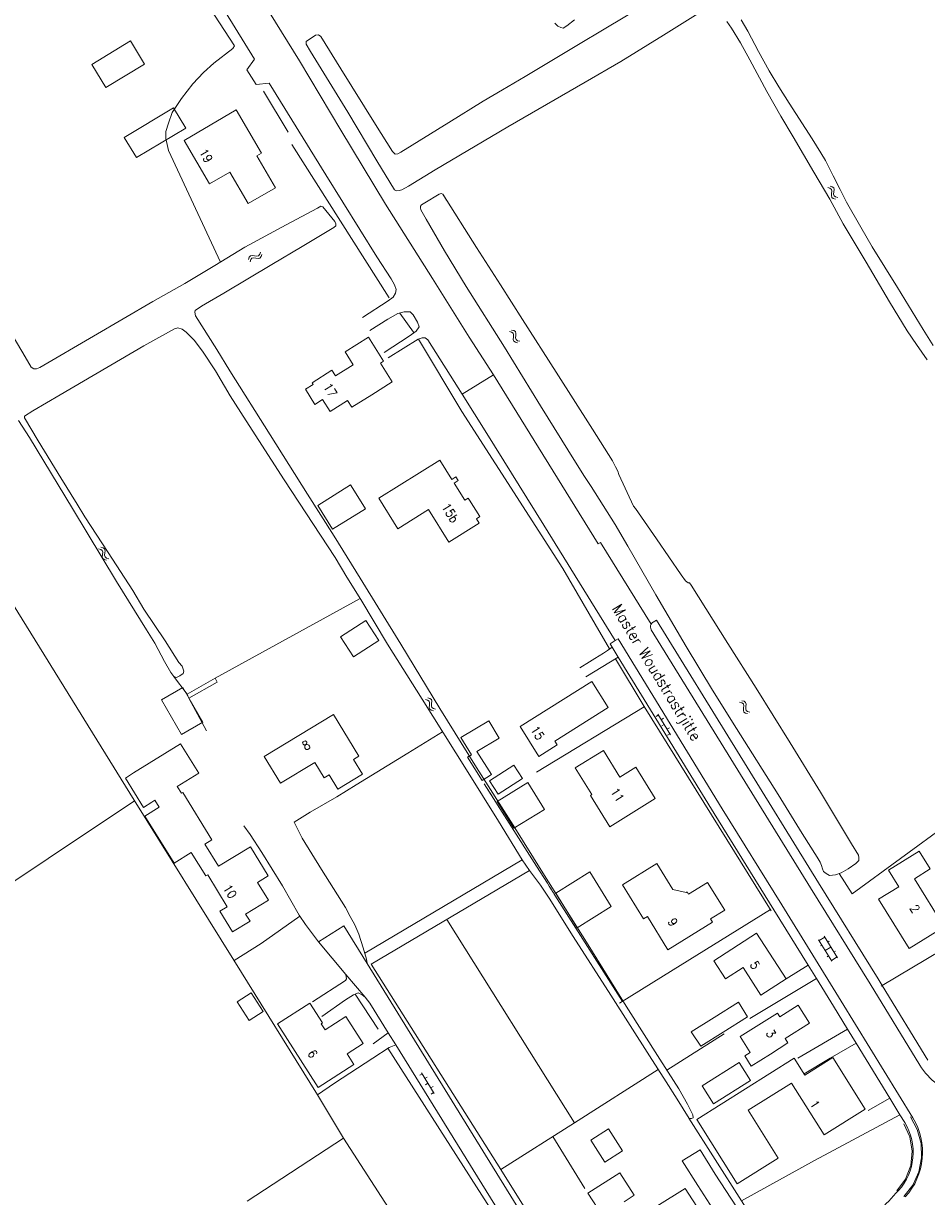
# Model space of a CAD drawing. Header units: metres. Extents: x 189705 to 199106, y 581686 to 588448.
# Tile 368 of 555: x 195142 to 195305, y 587607 to 587820. Entities that reach past the tile are written whole.
import ezdxf

# ---------------------------------------------------------------- set-up
doc = ezdxf.new("R2010")
doc.units = ezdxf.units.M
doc.layers.add('B-WA-OG-GBKN-G', color=7, linetype='Continuous', lineweight=18)
doc.styles.add('Style-STANDARD', font='STANDARD.shx')

msp = doc.modelspace()

# ---------------------------------------------------------------- linework, layer by layer
at = {"layer": 'B-WA-OG-GBKN-G'}
for p, q in [((195287.629, 587789.836), (195287.236, 587789.949)), ((195288.044, 587790.109), (195287.651, 587790.222)), ((195288.312, 587789.905), (195288.044, 587790.109)), ((195287.896, 587789.63), (195287.629, 587789.836)), ((195287.88, 587788.502), (195287.929, 587788.906)), ((195287.966, 587788.174), (195287.88, 587788.502)), ((195287.976, 587789.311), (195287.896, 587789.63)), ((195287.929, 587788.906), (195287.976, 587789.311)), ((195288.227, 587787.977), (195287.966, 587788.174)), ((195288.619, 587787.866), (195288.227, 587787.977)), ((195288.299, 587788.768), (195288.343, 587789.181)), ((195288.382, 587788.453), (195288.299, 587788.768)), ((195288.393, 587789.586), (195288.312, 587789.905)), ((195288.343, 587789.181), (195288.393, 587789.586)), ((195288.643, 587788.253), (195288.382, 587788.453)), ((195289.034, 587788.139), (195288.643, 587788.253)), ((195182.389, 587776.969), (195182.514, 587777.357)), ((195182.514, 587777.357), (195182.721, 587777.611)), ((195182.721, 587777.611), (195183.052, 587777.684)), ((195182.775, 587776.931), (195182.984, 587777.185)), ((195182.984, 587777.185), (195183.302, 587777.256)), ((195183.052, 587777.684), (195183.453, 587777.621)), ((195183.302, 587777.256), (195183.713, 587777.197)), ((195183.453, 587777.621), (195183.857, 587777.558)), ((195183.713, 587777.197), (195184.115, 587777.132)), ((195183.857, 587777.558), (195184.179, 587777.626)), ((195184.115, 587777.132), (195184.437, 587777.2)), ((195184.179, 587777.626), (195184.394, 587777.885)), ((195184.394, 587777.885), (195184.522, 587778.273)), ((195184.437, 587777.2), (195184.652, 587777.46)), ((195184.652, 587777.46), (195184.779, 587777.849)), ((195182.646, 587776.545), (195182.775, 587776.931)), ((195230, 587763.787), (195229.603, 587763.883)), ((195230.275, 587763.592), (195230, 587763.787)), ((195230.403, 587764.077), (195230.006, 587764.173)), ((195230.369, 587763.277), (195230.275, 587763.592)), ((195230.306, 587762.464), (195230.338, 587762.87)), ((195230.405, 587762.14), (195230.306, 587762.464)), ((195230.338, 587762.87), (195230.369, 587763.277)), ((195230.68, 587763.884), (195230.403, 587764.077)), ((195230.773, 587763.568), (195230.68, 587763.884)), ((195230.714, 587762.748), (195230.74, 587763.162)), ((195230.81, 587762.436), (195230.714, 587762.748)), ((195230.74, 587763.162), (195230.773, 587763.568)), ((195231.078, 587762.247), (195230.81, 587762.436)), ((195230.675, 587761.954), (195230.405, 587762.14)), ((195231.071, 587761.86), (195230.675, 587761.954)), ((195231.474, 587762.15), (195231.078, 587762.247)), ((195155.635, 587724.474), (195155.24, 587724.581)), ((195155.904, 587724.272), (195155.635, 587724.474)), ((195156.046, 587724.752), (195155.651, 587724.86)), ((195155.988, 587723.954), (195155.904, 587724.272)), ((195156.317, 587724.552), (195156.046, 587724.752)), ((195156.401, 587724.234), (195156.317, 587724.552)), ((195156.356, 587723.828), (195156.401, 587724.234)), ((195155.903, 587723.143), (195155.946, 587723.548)), ((195155.993, 587722.816), (195155.903, 587723.143)), ((195155.946, 587723.548), (195155.988, 587723.954)), ((195156.257, 587722.623), (195155.993, 587722.816)), ((195156.65, 587722.517), (195156.257, 587722.623)), ((195156.319, 587723.415), (195156.356, 587723.828)), ((195156.406, 587723.101), (195156.319, 587723.415)), ((195156.669, 587722.905), (195156.406, 587723.101)), ((195157.062, 587722.796), (195156.669, 587722.905)), ((195214.794, 587697.214), (195214.398, 587697.315)), ((195215.066, 587697.016), (195214.794, 587697.214)), ((195215.2, 587697.499), (195214.804, 587697.6)), ((195215.156, 587696.7), (195215.066, 587697.016)), ((195215.121, 587696.293), (195215.156, 587696.7)), ((195215.474, 587697.303), (195215.2, 587697.499)), ((195215.564, 587696.986), (195215.474, 587697.303)), ((195215.495, 587696.166), (195215.526, 587696.58)), ((195215.526, 587696.58), (195215.564, 587696.986)), ((195271.68, 587696.694), (195271.284, 587696.798)), ((195271.951, 587696.495), (195271.68, 587696.694)), ((195272.088, 587696.978), (195271.692, 587697.081)), ((195272.039, 587696.178), (195271.951, 587696.495)), ((195272.361, 587696.78), (195272.088, 587696.978)), ((195272.449, 587696.462), (195272.361, 587696.78)), ((195215.084, 587695.887), (195215.121, 587696.293)), ((195215.18, 587695.562), (195215.084, 587695.887)), ((195215.447, 587695.373), (195215.18, 587695.562)), ((195215.842, 587695.274), (195215.447, 587695.373)), ((195215.587, 587695.853), (195215.495, 587696.166)), ((195215.854, 587695.662), (195215.587, 587695.853)), ((195216.248, 587695.56), (195215.854, 587695.662)), ((195256.141, 587694.249), (195256.569, 587694.509)), ((195258.748, 587690.919), (195256.465, 587694.68)), ((195271.963, 587695.367), (195272.001, 587695.772)), ((195272.056, 587695.041), (195271.963, 587695.367)), ((195272.001, 587695.772), (195272.039, 587696.178)), ((195272.322, 587694.851), (195272.056, 587695.041)), ((195272.716, 587694.749), (195272.322, 587694.851)), ((195272.375, 587695.643), (195272.408, 587696.056)), ((195272.465, 587695.33), (195272.375, 587695.643)), ((195272.408, 587696.056), (195272.449, 587696.462)), ((195272.731, 587695.136), (195272.465, 587695.33)), ((195273.125, 587695.032), (195272.731, 587695.136)), ((195257.088, 587693.654), (195257.515, 587693.914)), ((195257.179, 587692.54), (195257.606, 587692.799)), ((195258.125, 587691.944), (195258.553, 587692.204)), ((195258.217, 587690.83), (195258.644, 587691.09)), ((195285.675, 587653.67), (195286.696, 587654.301)), ((195289.011, 587650.56), (195286.591, 587654.471)), ((195287.991, 587649.928), (195285.57, 587653.84)), ((195285.92, 587652.704), (195286.175, 587652.862)), ((195286.78, 587651.884), (195287.801, 587652.515)), ((195287.248, 587653.408), (195287.503, 587653.566)), ((195287.129, 587650.75), (195287.384, 587650.908)), ((195287.885, 587650.098), (195288.906, 587650.73)), ((195288.352, 587651.624), (195288.607, 587651.782)), ((195213.359, 587629.299), (195213.784, 587629.562)), ((195215.992, 587625.99), (195213.679, 587629.732)), ((195214.31, 587628.712), (195214.735, 587628.974)), ((195214.41, 587627.598), (195214.835, 587627.861)), ((195215.361, 587627.01), (195215.786, 587627.273)), ((195215.462, 587625.897), (195215.887, 587626.16))]:
    msp.add_line(p, q, dxfattribs=at)
at = {"layer": 'B-WA-OG-GBKN-G', "flags": 128}
for points in [[(195166.483, 587868.586), (195165.413, 587867.698), (195164.647, 587866.748), (195163.943, 587865.553), (195163.484, 587864.327), (195163.147, 587862.979), (195163.269, 587860.834), (195163.513, 587859.464), (195164.034, 587857.962), (195166.083, 587854.048), (195169.502, 587848.368), (195175.527, 587838.696), (195185.066, 587823.402), (195191.581, 587812.882), (195199.099, 587800.349), (195207.173, 587786.983), (195215.672, 587773.492), (195222.335, 587762.878), (195226.717, 587756.093)], [(195177.326, 587776.483), (195167.879, 587796.69), (195167.389, 587798.848), (195167.389, 587800.123), (195167.879, 587801.594), (195168.565, 587803.555), (195170.23, 587806.105), (195172.288, 587808.752), (195174.247, 587810.812), (195176.109, 587812.479), (195179.528, 587815.114), (195179.822, 587815.604), (195176.205, 587821.181), (195171.717, 587824.461), (195155.16, 587851.331), (195153.592, 587852.9), (195151.926, 587853.978), (195150.153, 587854.497)], [(195183.43, 587813.182), (195157.962, 587854.525), (195158.273, 587854.747)], [(195296.401, 587847.571), (195287.461, 587842.17), (195281.007, 587838.302), (195275.457, 587834.987), (195272.565, 587833.452), (195260.541, 587826.748), (195254.983, 587823.501), (195247.386, 587819.011), (195241.476, 587815.462), (195232.468, 587810.067), (195228.343, 587807.626), (195224.864, 587805.6)], [(195224.864, 587805.6), (195218.626, 587801.749), (195209.968, 587796.351), (195209.415, 587796.049), (195208.937, 587795.999), (195208.434, 587796.477), (195205.341, 587801.386), (195199.092, 587811.432), (195195.433, 587817.328), (195195.055, 587817.605), (195194.527, 587817.555), (195192.792, 587816.422), (195192.792, 587815.919), (195193.597, 587814.61), (195200.328, 587803.632), (195205.576, 587794.814), (195208.789, 587789.565), (195209.142, 587789.389), (195209.67, 587789.414), (195210.097, 587789.54), (195211.355, 587790.22), (195216.158, 587793.165), (195229.314, 587800.977), (195243.303, 587809.018), (195249.771, 587812.781), (195257.492, 587817.563), (195265.243, 587822.353)], [(195241.38, 587820.291), (195239.971, 587819.233), (195239.341, 587818.805), (195238.888, 587818.905), (195238.36, 587819.182), (195237.806, 587819.737)], [(195268.961, 587819.989), (195269.792, 587818.806), (195271.452, 587816.137), (195273.138, 587813.065)], [(195306.295, 587761.365), (195304.483, 587764.286), (195299.86, 587771.844), (195295.29, 587779.202), (195293.227, 587782.803), (195290.645, 587787.294), (195289.463, 587789.586), (195288.23, 587792.053), (195286.828, 587794.829), (195285.998, 587796.214), (195284.413, 587798.757), (195280.269, 587805.239), (195278.382, 587808.185), (195276.63, 587811.091), (195274.718, 587814.591), (195272.735, 587818.252), (195271.578, 587820.342)], [(195156.556, 587808.058), (195154.005, 587812.254), (195160.979, 587816.494), (195163.53, 587812.298), (195156.556, 587808.058)], [(195203.034, 587766.469), (195207.651, 587769.476), (195208.53, 587770.099), (195208.97, 587770.833), (195209.116, 587771.529), (195208.823, 587772.373), (195208.2, 587773.436), (195205.599, 587777.397), (195196.379, 587792.285), (195186.137, 587808.863), (195183.755, 587808.607), (195182.037, 587811.276), (195183.43, 587813.182)], [(195273.138, 587813.065), (195276.201, 587807.364), (195278.762, 587802.868)], [(195185.076, 587807.38), (195189.568, 587799.994)], [(195162.094, 587795.37), (195159.877, 587799.049), (195168.781, 587804.416), (195170.999, 587800.737), (195162.094, 587795.37)], [(195184.71, 587796.189), (195180.144, 587804.009), (195170.703, 587798.497), (195175.304, 587790.616), (195178.966, 587792.754), (195182.295, 587787.051), (195187.229, 587789.931), (195183.864, 587795.695), (195184.71, 587796.189)], [(195278.762, 587802.868), (195280.951, 587799.142), (195284.69, 587792.769), (195287.583, 587787.833), (195289.992, 587783.417), (195294.186, 587776.435), (195298.432, 587769.297), (195301.616, 587764.028), (195303.302, 587761.561), (195305.214, 587758.791)], [(195190.21, 587797.746), (195207.856, 587770.022)], [(195244.427, 587735.84), (195243.194, 587737.653), (195241.583, 587740.272), (195235.256, 587750.438), (195228.7, 587761.044), (195221.791, 587772.079), (195217.857, 587778.496), (195214.561, 587784.213), (195213.579, 587785.925), (195213.479, 587786.303), (195213.479, 587786.58), (195213.68, 587786.807), (195214.31, 587787.203), (195216.877, 587788.74), (195217.229, 587788.866), (195217.531, 587788.765), (195218.235, 587787.678)], [(195217.557, 587788.754), (195223.64, 587779.099), (195227.96, 587772.334), (195231.953, 587766.102), (195238.083, 587756.577), (195244.613, 587746.222), (195248.252, 587740.524), (195248.83, 587739.441), (195249.233, 587738.66), (195249.434, 587738.056)], [(195261.822, 587624.047), (195260.261, 587626.821), (195256.853, 587632.208), (195250.751, 587641.813), (195243.85, 587652.886), (195235.645, 587665.929), (195230.271, 587674.552), (195223.657, 587685.017), (195216.977, 587695.705), (195209.919, 587707.318), (195202.573, 587719.249), (195197.906, 587726.868), (195193.033, 587734.455), (195186.292, 587745.236), (195179.013, 587756.78), (195176.625, 587760.67), (195172.779, 587766.77), (195172.683, 587767.408), (195172.715, 587767.727), (195173.862, 587768.523), (195177.875, 587770.851), (195186.617, 587776.026), (195192.095, 587779.309), (195197.84, 587782.707), (195198.159, 587783.025), (195198.191, 587783.408), (195197.999, 587783.791), (195195.834, 587786.5), (195195.483, 587786.596), (195194.846, 587786.245), (195189.177, 587783.185), (195181.714, 587779.18), (195176.267, 587775.832), (195170.838, 587772.625), (195165.041, 587769.31), (195154.323, 587763.075), (195144.566, 587757.416), (195143.96, 587757.161), (195143.514, 587757.161), (195143.005, 587757.447), (195141.922, 587759.296), (195136.74, 587768.013)], [(195206.938, 587760.112), (195211.445, 587763.082), (195212.691, 587763.999), (195213.24, 587764.732), (195212.947, 587765.612), (195212.178, 587766.933), (195211.628, 587767.446), (195210.566, 587767.483), (195209.393, 587767.189), (195207.598, 587766.126), (195204.337, 587764.109)], [(195209.753, 587767.205), (195212.213, 587763.779)], [(195168.326, 587702.178), (195168.868, 587701.445), (195169.313, 587701.318), (195169.95, 587701.573), (195170.524, 587702.019), (195170.683, 587702.433), (195170.365, 587703.358), (195169.759, 587703.995), (195167.275, 587707.948), (195163.428, 587713.672), (195161.453, 587717.051), (195156.972, 587723.921), (195152.745, 587730.37), (195151.376, 587732.665), (195148.382, 587737.447), (195144.309, 587744.122), (195141.803, 587748.281), (195141.803, 587748.6), (195143.3, 587749.556), (195148.301, 587752.425), (195163.439, 587761.302), (195168.993, 587764.379), (195169.566, 587764.57), (195170.331, 587764.347), (195171.095, 587763.805), (195172.554, 587762.347), (195174.051, 587760.371), (195176.408, 587756.769), (195179.076, 587752.291), (195181.943, 587747.764), (195188.809, 587737.074), (195198.06, 587723.011), (195200.155, 587719.43), (195202.703, 587715.381), (195207.535, 587707.338), (195213.834, 587697.343), (195221.849, 587684.551), (195227.637, 587675.263), (195231.922, 587668.276), (195233.228, 587666.363), (195235.235, 587663.717), (195236.796, 587661.358), (195241.149, 587654.427), (195247.955, 587643.802), (195254.946, 587632.803), (195257.999, 587628.096), (195259.942, 587624.972), (195262.14, 587621.497), (195262.554, 587621.465), (195262.873, 587621.593)], [(195204.704, 587752.468), (195208.398, 587754.801), (195206.251, 587758.201), (195206.816, 587758.559), (195204.08, 587762.885), (195199.852, 587760.211), (195201.31, 587757.906), (195198.107, 587755.88), (195197.465, 587756.896), (195193.866, 587754.622), (195194.055, 587754.322)], [(195221.024, 587752.566), (195214.852, 587762.422), (195214.34, 587762.789), (195213.79, 587762.752), (195213.057, 587762.495), (195207.671, 587759.158)], [(195213.129, 587762.52), (195221.018, 587749.418)], [(195255.255, 587710.921), (195246.094, 587725.727), (195245.669, 587725.464), (195226.717, 587756.093), (195221.024, 587752.566), (195225.499, 587745.461), (195235.814, 587728.849), (195248.773, 587707.981)], [(195195.776, 587751.6), (195194.373, 587750.726), (195192.67, 587753.459), (195194.055, 587754.322)], [(195200.293, 587751.4), (195201.084, 587750.2), (195204.704, 587752.468)], [(195195.776, 587751.6), (195197.155, 587749.417), (195200.293, 587751.4)], [(195140.73, 587747.812), (195142.705, 587744.751), (195150.487, 587731.886), (195158.467, 587718.687), (195163.903, 587709.916), (195165.4, 587707.493), (195167.184, 587704.178), (195168.326, 587702.178)], [(195221.018, 587749.418), (195239.248, 587720.995), (195247.71, 587706.456)], [(195199.539, 587617.93), (195194.87, 587625.771), (195179.708, 587650.151), (195161.66, 587679.087), (195124.186, 587739.516)], [(195219.195, 587737.125), (195216.997, 587740.635), (195205.98, 587733.733), (195209.43, 587728.225), (195214.93, 587731.67), (195218.615, 587725.789), (195224.132, 587729.23), (195223.66, 587730.017), (195224.248, 587730.398), (195222.391, 587733.37), (195222.158, 587733.742), (195221.556, 587733.366), (195219.605, 587736.472), (195220.333, 587736.929), (195219.923, 587737.582), (195219.195, 587737.125)], [(195249.434, 587738.056), (195252.069, 587732.271)], [(195203.37, 587732.098), (195203.534, 587731.836), (195197.602, 587728.12), (195194.895, 587732.442), (195200.827, 587736.158), (195203.37, 587732.098)], [(195244.427, 587735.84), (195248.772, 587728.972)], [(195291.539, 587671.17), (195285.936, 587680.55), (195280.408, 587689.448), (195274.278, 587699.347), (195269.153, 587707.464), (195262.495, 587718.02), (195262.218, 587718.398), (195261.966, 587718.398), (195261.488, 587718.801), (195260.683, 587719.859), (195256.212, 587726.392), (195252.421, 587731.868), (195252.069, 587732.271)], [(195248.772, 587728.972), (195251.012, 587725.043), (195256.114, 587716.222), (195261.593, 587706.871), (195266.393, 587698.978), (195270.713, 587692.044), (195278.226, 587680.129), (195282.621, 587673.069), (195285.308, 587668.801), (195285.862, 587667.895), (195286.113, 587667.24), (195286.264, 587666.636), (195286.466, 587666.207), (195286.969, 587665.83), (195287.522, 587665.477), (195288.655, 587665.553), (195289.661, 587665.956), (195290.919, 587666.686), (195292.303, 587667.643), (195292.832, 587668.147), (195292.832, 587668.701), (195292.807, 587669.154), (195291.539, 587671.17)], [(195176.304, 587701.142), (195202.592, 587715.558)], [(195201.347, 587705.018), (195199.027, 587708.655), (195203.636, 587711.595), (195205.956, 587707.959), (195201.347, 587705.018)], [(195255.609, 587711.297), (195256.206, 587711.666), (195285.555, 587664.115), (195296.355, 587646.749), (195297.096, 587645.536)], [(195255.285, 587709.921), (195284.11, 587663.22), (195294.908, 587645.857), (195303.899, 587631.149)], [(195248.773, 587707.981), (195247.816, 587707.394), (195248.178, 587706.804)], [(195302.621, 587621.622), (195289.688, 587642.725), (195278.892, 587660.154), (195268.139, 587677.541), (195249.265, 587708.283), (195248.773, 587707.981)], [(195242.347, 587703.021), (195244.103, 587704.103), (195245.048, 587704.752), (195246.642, 587705.698), (195247.345, 587706.185), (195248.178, 587706.804)], [(195249.292, 587704.991), (195243.408, 587701.411)], [(195248.178, 587706.804), (195249.292, 587704.991)], [(195249.292, 587704.991), (195266.692, 587676.649), (195277.447, 587659.26), (195283.657, 587649.233)], [(195248.781, 587704.681), (195253.977, 587696.026)], [(195171.247, 587698.273), (195168.817, 587701.513)], [(195176.304, 587701.142), (195176.691, 587700.464), (195171.551, 587697.573), (195171.247, 587698.273), (195176.304, 587701.142)], [(195170.472, 587699.458), (195174.094, 587693.198), (195170.258, 587690.979), (195166.636, 587697.239), (195170.472, 587699.458)], [(195231.565, 587692.394), (195244.516, 587700.55), (195247.473, 587695.854), (195237.841, 587689.789), (195238.276, 587689.098), (195234.955, 587687.008), (195231.565, 587692.394)], [(195174.786, 587691.641), (195171.551, 587697.573)], [(195197.742, 587694.6), (195185.197, 587686.985), (195188.132, 587682.15), (195194.362, 587685.932), (195196.068, 587683.121), (195196.954, 587683.659), (195198.515, 587681.088), (195202.999, 587683.811), (195201.392, 587686.458), (195202.336, 587687.031), (195197.742, 587694.6)], [(195254.009, 587695.974), (195234.515, 587684.181)], [(195253.977, 587696.026), (195277.015, 587659.062)], [(195222.718, 587687.292), (195220.832, 587690.447), (195225.87, 587693.459), (195227.756, 587690.305), (195223.728, 587687.896)], [(195217.515, 587691.469), (195211.221, 587687.625), (195201.859, 587681.852), (195198.338, 587679.702), (195193.556, 587676.917), (195190.611, 587675.133), (195192.066, 587672.223), (195195.605, 587666.517), (195199.918, 587659.667), (195200.782, 587658.017), (195201.593, 587656.53), (195202.346, 587654.863), (195203.127, 587652.358), (195203.721, 587650.303), (195203.843, 587649.506)], [(195170.229, 587680.335), (195169.459, 587681.572), (195173.364, 587684.003), (195170.061, 587689.309), (195161.572, 587684.023)], [(195252.484, 587685.036), (195249.611, 587683.255), (195246.618, 587688.082), (195241.519, 587684.921), (195244.507, 587680.102), (195244.269, 587679.954), (195247.784, 587674.285), (195256.002, 587679.381), (195252.484, 587685.036)], [(195222.718, 587687.292), (195222.032, 587686.85), (195224.683, 587682.667), (195226.338, 587683.717), (195223.728, 587687.896)], [(195164.875, 587678.718), (195163.387, 587677.791), (195160.084, 587683.096), (195161.572, 587684.023)], [(195226.005, 587682.596), (195230.401, 587685.438), (195231.975, 587683.003), (195227.579, 587680.161), (195226.005, 587682.596)], [(195234.504, 587667.152), (195225.055, 587682.039), (195226.663, 587679.504)], [(195230.406, 587673.999), (195227.391, 587678.874), (195232.919, 587682.293), (195235.934, 587677.417), (195230.406, 587673.999)], [(195175.729, 587671.929), (195170.493, 587680.496), (195170.229, 587680.335)], [(195161.733, 587678.97), (195114.976, 587647.775)], [(195164.875, 587678.718), (195165.427, 587679.061), (195166.206, 587677.809), (195163.621, 587676.2)], [(195163.621, 587676.2), (195168.908, 587667.709), (195171.973, 587669.617), (195174.616, 587665.372)], [(195195.053, 587653.458), (195192.695, 587656.604), (195191.539, 587658.267), (195188.541, 587663.567), (195184.765, 587669.604), (195182.657, 587672.849), (195181.529, 587674.427)], [(195289.301, 587665.812), (195291.666, 587662.122), (195309.18, 587674.95)], [(195175.729, 587671.929), (195174.458, 587671.141), (195176.94, 587667.141)], [(195176.94, 587667.141), (195182.719, 587670.673), (195185.956, 587665.376), (195184.027, 587664.197), (195185.977, 587661.007), (195181.848, 587658.484), (195182.649, 587657.172), (195179.501, 587655.249), (195177.2, 587659.014), (195178.512, 587659.815), (195174.98, 587665.594), (195174.616, 587665.372)], [(195301.943, 587652.227), (195296.416, 587661.153), (195300.102, 587663.435), (195298.256, 587666.416), (195303.793, 587669.845), (195305.776, 587666.643), (195302.914, 587664.871), (195308.304, 587656.166)], [(195231.909, 587668.297), (195203.409, 587651.383)], [(195237.362, 587662.649), (195237.246, 587662.833), (195237.023, 587663.184), (195237.04, 587663.157), (195236.825, 587663.497), (195236.467, 587664.061), (195234.504, 587667.152)], [(195261.626, 587662.379), (195259.211, 587662.899), (195256.293, 587667.615), (195250.081, 587663.771), (195253.899, 587657.601), (195254.579, 587658.022), (195258.297, 587652.014), (195266.364, 587657.032), (195266.021, 587657.585)], [(195233.222, 587666.372), (195204.568, 587649.424), (195228.056, 587612.241), (195251.964, 587574.01)], [(195241.876, 587656.015), (195237.988, 587662.282), (195244.154, 587666.108), (195248.043, 587659.84), (195241.876, 587656.015)], [(195250.053, 587642.662), (195237.847, 587661.886), (195237.715, 587662.094), (195237.734, 587662.063), (195237.412, 587662.572), (195237.397, 587662.594), (195237.36, 587662.653)], [(195261.626, 587662.379), (195261.788, 587662.479), (195262.025, 587662.097), (195265.434, 587664.218), (195268.573, 587659.172), (195266.021, 587657.585)], [(195257.505, 587647.291), (195276.85, 587659.327)], [(195179.754, 587650.077), (195184.652, 587653.142), (195191.671, 587658.077)], [(195195.053, 587653.458), (195199.63, 587656.318), (195203.843, 587649.506)], [(195218.244, 587657.513), (195241.376, 587620.714)], [(195297.096, 587645.536), (195316.028, 587656.808), (195324.957, 587631.95)], [(195301.943, 587652.227), (195308.304, 587656.166)], [(195279.683, 587646.733), (195274.307, 587655.025), (195266.598, 587650.027), (195268.726, 587646.744), (195271.892, 587648.796), (195275.138, 587643.788), (195279.683, 587646.733)], [(195200.003, 587647.562), (195195.053, 587653.458)], [(195203.843, 587649.506), (195251.303, 587572.763)], [(195279.683, 587646.733), (195283.657, 587649.233)], [(195283.657, 587649.233), (195285.168, 587646.793)], [(195193.966, 587642.566), (195199.954, 587646.481), (195200.09, 587646.778), (195200.003, 587647.562)], [(195203.476, 587643.426), (195200.003, 587647.562)], [(195249.555, 587642.346), (195257.505, 587647.291)], [(195285.168, 587646.793), (195273.147, 587639.589)], [(195285.168, 587646.793), (195288.241, 587641.833), (195290.804, 587637.651)], [(195182.498, 587639.232), (195185.001, 587640.856), (195182.836, 587644.192), (195180.333, 587642.568), (195182.498, 587639.232)], [(195203.476, 587643.426), (195202.944, 587643.866), (195202.2, 587644.204), (195201.354, 587643.866), (195199.934, 587642.952), (195195.634, 587639.96)], [(195201.705, 587644.006), (195205.857, 587637.641)], [(195207.678, 587637.01), (195204.355, 587642.379), (195203.476, 587643.426)], [(195296.908, 587645.424), (195297.096, 587645.536)], [(195297.096, 587645.536), (195305.35, 587632.036)], [(195193.461, 587642.359), (195187.601, 587638.616), (195194.96, 587627.095), (195201.447, 587631.239), (195200.208, 587633.177), (195203.131, 587635.044), (195200.009, 587639.932), (195196.232, 587637.519), (195195.521, 587638.632), (195195.749, 587638.777), (195193.461, 587642.359)], [(195266.643, 587639.74), (195271.053, 587642.509), (195272.71, 587639.87), (195268.3, 587637.101)], [(195273.182, 587633.44), (195271.377, 587636.289), (195278.106, 587640.553), (195278.539, 587639.87), (195281.888, 587641.993), (195283.945, 587638.748), (195279.513, 587635.939), (195280.016, 587635.145), (195276.866, 587633.15)], [(195268.3, 587637.101), (195264.227, 587634.543), (195262.513, 587637.147), (195266.643, 587639.74)], [(195281.839, 587632.424), (195290.804, 587637.651)], [(195290.804, 587637.651), (195292.353, 587635.123)], [(195204.939, 587634.996), (195207.678, 587637.01)], [(195209.027, 587634.833), (195207.678, 587637.01)], [(195258.091, 587630.25), (195268.482, 587636.83)], [(195292.353, 587635.123), (195287.648, 587632.397), (195282.932, 587629.548)], [(195292.353, 587635.123), (195298.442, 587625.187)], [(195209.027, 587634.833), (195207.848, 587634.353), (195204.906, 587632.423), (195197.947, 587627.87), (195194.87, 587625.771)], [(195234.98, 587591.377), (195207.591, 587634.185)], [(195248.523, 587571.037), (195209.027, 587634.833)], [(195276.866, 587633.15), (195273.387, 587630.946), (195272.201, 587632.818), (195273.182, 587633.44)], [(195293.99, 587623.183), (195286.566, 587618.522), (195280.688, 587627.886), (195272.835, 587622.957), (195278.258, 587614.318), (195270.816, 587609.647), (195263.507, 587621.29), (195281.169, 587632.376), (195283.088, 587629.319), (195288.18, 587632.516)], [(195271.184, 587631.636), (195264.489, 587627.406), (195266.546, 587624.151), (195273.241, 587628.382), (195271.184, 587631.636)], [(195288.18, 587632.516), (195293.99, 587623.183)], [(195241.376, 587620.714), (195256.527, 587630.366)], [(195294.523, 587622.956), (195298.442, 587625.187)], [(195298.442, 587625.187), (195300.301, 587622.153)], [(195262.873, 587621.593), (195262.777, 587622.135), (195261.822, 587624.047)], [(195241.376, 587620.714), (195228.038, 587612.27)], [(195262.102, 587621.557), (195271.624, 587606.57), (195280.766, 587592.213)], [(195300.301, 587622.153), (195284.814, 587613.883), (195271.624, 587606.57)], [(195299.735, 587608.387), (195301.293, 587610.5), (195302.242, 587612.948), (195302.516, 587615.56), (195302.096, 587618.151), (195301.01, 587620.542)], [(195300.301, 587622.153), (195301.171, 587620.733)], [(195301.021, 587607.355), (195302.62, 587609.423), (195303.704, 587611.803), (195304.214, 587614.367), (195304.124, 587616.98), (195303.438, 587619.503), (195302.193, 587621.802)], [(195237.445, 587618.225), (195243.275, 587608.8)], [(195244.371, 587617.571), (195247.522, 587619.578), (195250.055, 587615.598), (195246.904, 587613.592), (195244.371, 587617.571)], [(195222.171, 587583.061), (195213.864, 587595.801), (195199.539, 587617.93), (195182.134, 587606.547)], [(195266.861, 587611.397), (195264.129, 587615.793), (195260.89, 587613.8), (195263.711, 587609.353)], [(195250.354, 587606.398), (195252.214, 587607.585), (195249.609, 587611.669), (195243.827, 587607.98), (195246.39, 587603.963), (195246.672, 587604.143)], [(195263.711, 587609.353), (195267.532, 587603.464), (195270.682, 587605.508), (195266.861, 587611.397)], [(195256.718, 587592.123), (195251.138, 587602.426), (195261.429, 587608.814), (195264.219, 587604.531), (195264.219, 587603.228), (195264.375, 587602.967)]]:
    msp.add_lwpolyline(points, dxfattribs=at)
at = {"layer": 'B-WA-OG-GBKN-G'}
for centre, radius, start, end in [((195256.136, 587710.447), 1, 151.71305, 211.72366), ((195256.15, 587710.433), 1.02, 122.05518, 151.39722), ((195314.138, 587637.408), 12, 211.4361, 301.43797), ((195292.391, 587615.351), 10.299, 317.72526, 31.5083), ((195292.387, 587615.352), 12.002, 317.73443, 31.49502), ((195203.858, 587695.811), 129.931, 313.20494, 317.73412)]:
    msp.add_arc(centre, radius, start, end, dxfattribs=at)

# ---------------------------------------------------------------- texts
at = {"layer": 'B-WA-OG-GBKN-G', "style": 'Style-STANDARD'}
for s, height, rotation, p in [('19', 1.6, 300.25644, (195173.365, 587796.414)), ('17', 1.6, 302.29095, (195195.84, 587753.928)), ('15b', 1.6, 302.08436, (195217.249, 587732.207)), ('Master Woudstrastrjitte', 2, 301.25849, (195248.082, 587713.821)), ('15', 1.6, 302.2119, (195233.356, 587691.893)), ('8', 1.6, 31.25849, (195192.685, 587688.024)), ('11', 1.6, 301.79891, (195247.826, 587680.705)), ('10', 1.6, 301.67132, (195177.69, 587663.215)), ('2', 1.6, 300.71819, (195302.02, 587659.574)), ('9', 1.6, 302.75244, (195258.187, 587657.088)), ('5', 1.6, 302.95901, (195273.042, 587649.317)), ('3', 1.6, 302.33938, (195275.944, 587636.938)), ('6', 1.6, 302.62504, (195192.98, 587633.279)), ('1', 1.6, 301.38612, (195283.908, 587624.159))]:
    msp.add_text(s, height=height, rotation=rotation, dxfattribs=at).set_placement(p)

doc.saveas('drawing.dxf')
